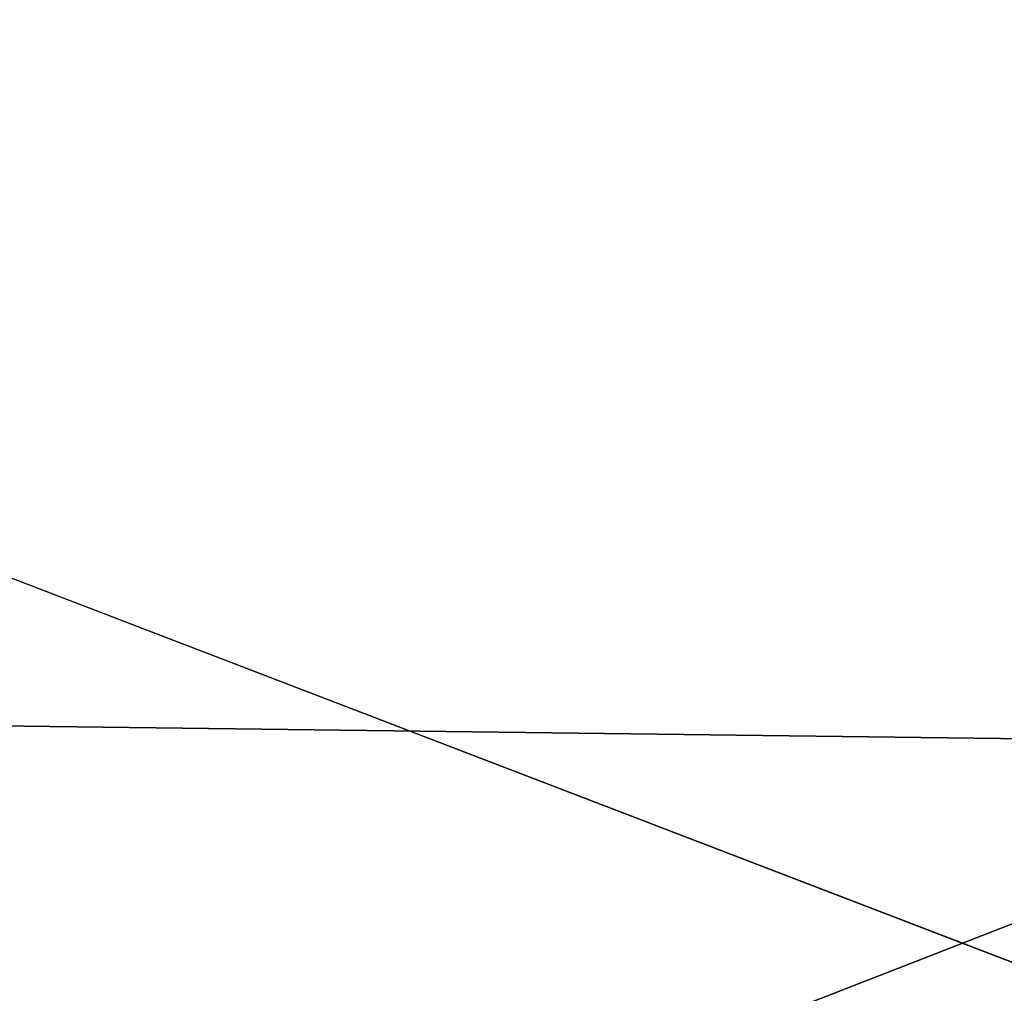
# Model space of a CAD drawing. Extents: x -200 to 200, y -832 to 754.
# Tile 666 of 1056: x -103.202 to -102.911, y 675.706 to 675.994. Entities that reach past the tile are written whole.
import ezdxf

# ---------------------------------------------------------------- set-up
doc = ezdxf.new("R2010")
doc.units = 0
doc.header["$LTSCALE"] = 74.25
for name, color, linetype in [('1713', 7, 'CONTINUOUS'), ('367', 7, 'CONTINUOUS'), ('740', 7, 'CONTINUOUS'), ('829', 7, 'CONTINUOUS'), ('830', 7, 'CONTINUOUS')]:
    doc.layers.add(name, color=color, linetype=linetype)

msp = doc.modelspace()

# ---------------------------------------------------------------- linework, layer by layer
at = {"layer": '1713', "color": 7, "linetype": 'CONTINUOUS'}
msp.add_3dface([(-100, 676.85832, 68.65), (-106.34284, 674.3908, 68.65), (-100, 675.63358, 68.62499), (-100, 676.85832, 68.65)], dxfattribs=at)
at = {"layer": '367', "color": 7, "linetype": 'CONTINUOUS'}
for points in [[(-102.99995, 676.25, 48.65), (-100, 676.25, 45.65), (-102.5, 675.75, 48.65), (-102.99995, 676.25, 48.65)], [(-102.99995, 676.25, 48.65), (-100, 675.75, 51.15), (-100, 676.10355, 51.29645), (-102.99995, 676.25, 48.65)], [(-100, 675.75, 51.15), (-102.99995, 676.25, 48.65), (-102.5, 675.75, 48.65), (-100, 675.75, 51.15)]]:
    msp.add_3dface(points, dxfattribs=at)
at = {"layer": '740', "color": 7, "linetype": 'CONTINUOUS'}
for points in [[(160, 676.5, 9.52628), (-160, 676.5, 9.52628), (-160, 672.47372, 5.5), (160, 676.5, 9.52628)], [(160, 676.5, -9.52628), (160, 672.47372, -5.5), (-160, 676.5, -9.52628), (160, 676.5, -9.52628)], [(160, 672.47372, 5.5), (160, 676.5, 9.52628), (-160, 672.47372, 5.5), (160, 672.47372, 5.5)], [(160, 672.47372, -5.5), (-160, 672.47372, -5.5), (-160, 676.5, -9.52628), (160, 672.47372, -5.5)]]:
    msp.add_3dface(points, dxfattribs=at)
at = {"layer": '829', "color": 7, "linetype": 'CONTINUOUS'}
msp.add_3dface([(-100, 676.85832, 68.65), (-106.51238, 676.08224, 68.65), (-106.34284, 674.3908, 68.65), (-100, 676.85832, 68.65)], dxfattribs=at)
at = {"layer": '830', "color": 7, "linetype": 'CONTINUOUS'}
for points in [[(-104.48799, 676.32146, 15.65), (-100, 677.5, 15.65), (-92.44463, 673.96071, 15.65), (-104.48799, 676.32146, 15.65)], [(-107.80117, 673.70147, 15.65), (-104.48799, 676.32146, 15.65), (-100, 674.6, 15.65), (-107.80117, 673.70147, 15.65)], [(-104.48799, 676.32146, 15.65), (-92.44463, 673.96071, 15.65), (-100, 674.6, 15.65), (-104.48799, 676.32146, 15.65)]]:
    msp.add_3dface(points, dxfattribs=at)

doc.saveas('drawing.dxf')
